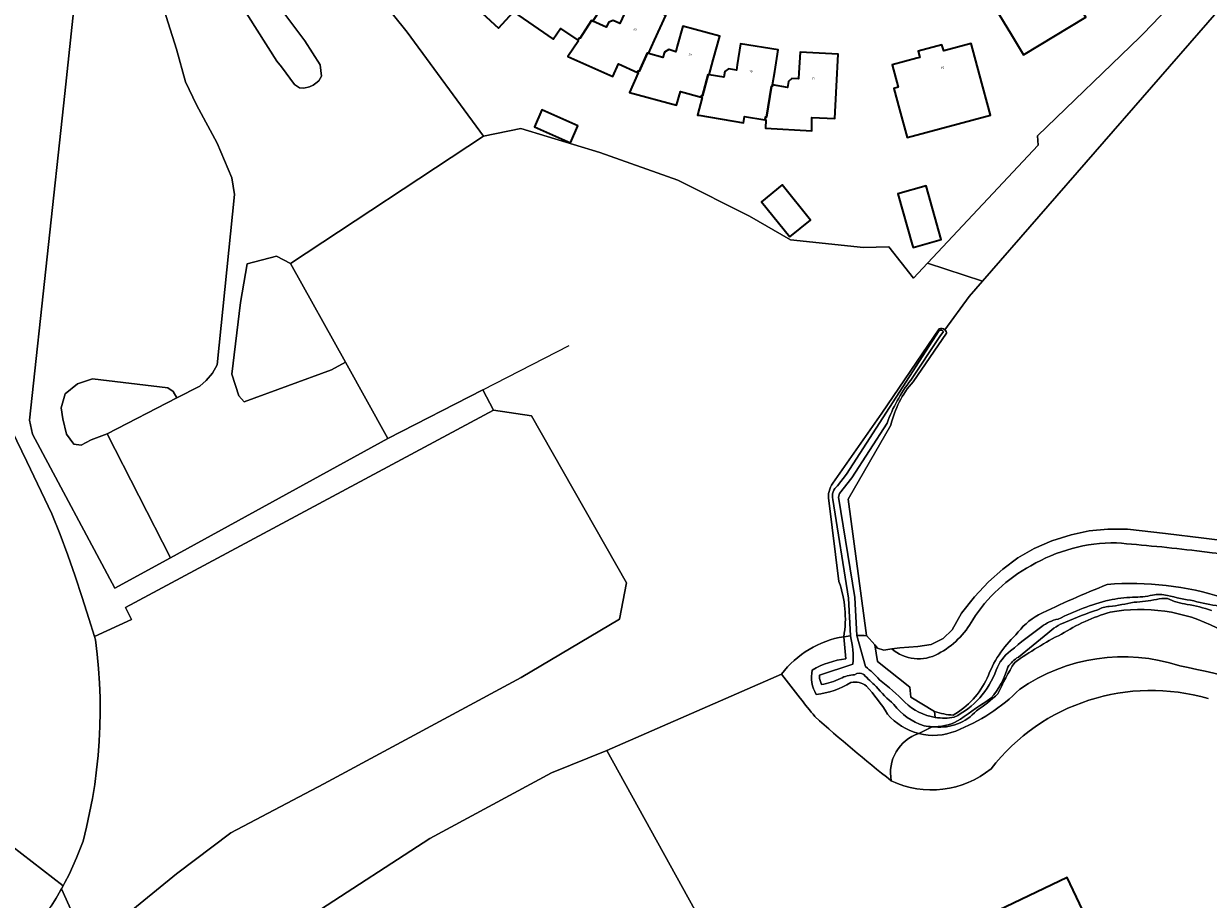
# Model space of a CAD drawing. Header units: metres. Extents: x 197700 to 204338, y 317132 to 325229.
# Tile 447 of 656: x 200981 to 201166, y 319190 to 319326. Entities that reach past the tile are written whole.
import ezdxf
from ezdxf.enums import TextEntityAlignment as Align

# ---------------------------------------------------------------- set-up
doc = ezdxf.new("R2010")
doc.units = ezdxf.units.M
for name, color, linetype, lineweight in [('B-WE-GR-BEPLANTING_CULTUUR_BOSPLANTSOEN-GV', 90, 'Continuous', 18), ('B-WE-GR-BEPLANTING_CULTUUR_HEESTERS-GV', 90, 'Continuous', 18), ('B-WE-GR-GRAS-GV', 60, 'Continuous', 13), ('B-WE-GW-TALUD_KRUIN-G', 90, 'Continuous', 18), ('B-WE-IE-TERREINAFSCHEIDING_KUNSTMATIG_HEKWERK-G', 20, 'IE-TERREINAFSCHEIDING-KUNSTMATIG', 18), ('B-WE-OG-BEBOUWING-GV', 7, 'Continuous', 35), ('B-WE-OG-BEBOUWING-T18', 10, 'Continuous', 18), ('B-WE-OG-TERREIN_CULTUURSCHEIDING-GV', 7, 'Continuous', 18), ('B-WE-OG-TERREIN_ERF-GV', 7, 'Continuous', 18), ('B-WE-OG-WATER_GREPPEL-GV', 160, 'Continuous', 18), ('B-WE-OG-WATER_SLOOT-GV', 120, 'Continuous', 18), ('B-WE-VH-ONVERHARD-GV', 252, 'Continuous', 18), ('B-WE-VH-VERHARDING_SIERBESTRATING-GV', 252, 'Continuous', 18)]:
    doc.layers.add(name, color=color, linetype=linetype, lineweight=lineweight)
doc.styles.add('NLCS-ISO-M200-T18', font='NLCS-ISO.ttf', dxfattribs={"height": 0.36})
doc.linetypes.add('IE-TERREINAFSCHEIDING-KUNSTMATIG', pattern='A,4,[82,NLCS.SHX,S=0.75,R=90,X=0,Y=0],4,-2', length=10)

msp = doc.modelspace()

# ---------------------------------------------------------------- linework, layer by layer
at = {"layer": 'B-WE-GR-BEPLANTING_CULTUUR_BOSPLANTSOEN-GV'}
for points in [[(201124.43, 319278.479), (201128.237, 319283.679), (201130.317, 319286.069), (201121.73, 319288.877), (201119.526, 319286.528), (201115.703, 319291.419), (201111.745, 319291.309), (201100.32, 319292.545), (201093.924, 319296.225), (201082.756, 319301.849), (201070.578, 319306.132), (201058.284, 319309.899), (201052.461, 319308.701), (201022.329, 319288.826), (201030.881, 319273.428), (201037.492, 319261.524), (201052.332, 319269.134)], [(201106.964, 319254.562), (201114.585, 319265.464), (201123.538, 319278.658)], [(201052.332, 319269.134), (201053.975, 319265.93), (201059.942, 319265.058), (201074.759, 319238.981), (201073.639, 319233.333), (201058.335, 319224.244), (201027.514, 319207.639), (201013.022, 319199.962), (201004.53, 319193.586), (200990.668, 319182.23), (200986.604, 319191.265), (200986.453, 319190.987), (200985.741, 319189.762), (200984.996, 319188.562)], [(200975.515, 319200.439), (200986.855, 319191.728), (200987.13, 319192.233), (200987.771, 319193.498), (200988.375, 319194.78), (200988.939, 319196.073), (200989.464, 319197.377), (200989.946, 319198.687), (200990.495, 319200.883), (200990.981, 319203.092), (200991.405, 319205.315), (200991.765, 319207.549), (200992.063, 319209.792), (200992.297, 319212.043), (200992.468, 319214.299), (200992.574, 319216.56), (200992.617, 319218.822), (200992.596, 319221.085), (200992.511, 319223.346), (200992.362, 319225.604), (200992.149, 319227.857), (200991.873, 319230.103), (200991.72, 319230.614), (200990.877, 319233.426), (200989.827, 319236.732), (200988.724, 319240.02), (200987.568, 319243.291), (200986.358, 319246.542), (200985.097, 319249.773), (200981.166, 319257.929), (200977.214, 319266.074)], [(201107.894, 319239.193), (201106.331, 319251.852)], [(201008.15, 319175.797), (201044.049, 319199.106), (201063.049, 319209.356), (201071.666, 319212.844), (201098.953, 319224.752)]]:
    msp.add_lwpolyline(points, dxfattribs=at)
for points in [[(201123.538, 319278.658, -0.280025), (201124.43, 319278.479)], [(201106.331, 319251.852, -0.2123155), (201106.964, 319254.562)], [(201108.657, 319230.588, 0.1304588), (201107.894, 319239.193)], [(201098.953, 319224.752, -0.1926155), (201108.657, 319230.588)]]:
    msp.add_lwpolyline(points, format="xyb", dxfattribs=at)
msp.add_lwpolyline([(200986.604, 319191.265), (200986.855, 319191.728), (200975.515, 319200.439), (200974.941, 319198.514), (200970.734, 319190.464), (200965.867, 319182.586), (200963.937, 319178.145), (200961.522, 319175.034), (200961.208, 319174.629), (200963.528, 319169.314), (200963.788, 319168.718), (200964.327, 319168.989), (200967.617, 319170.641), (200973.14, 319173.906), (200977.543, 319177.619), (200981.723, 319184.06), (200982.581, 319185.135), (200983.414, 319186.245), (200984.22, 319187.388), (200984.996, 319188.562), (200985.741, 319189.762), (200986.453, 319190.987)], close=True, dxfattribs=at)
at = {"layer": 'B-WE-GR-BEPLANTING_CULTUUR_HEESTERS-GV'}
msp.add_lwpolyline([(201004.606, 319267.885), (201004.036, 319268.881), (201003.183, 319269.45), (200991.422, 319270.847), (200989.092, 319270.036), (200987.17, 319268.469), (200986.529, 319266.332), (200986.792, 319264.584), (200987.387, 319262.191), (200988.526, 319260.625), (200989.664, 319260.483), (200991.229, 319261.337), (200993.727, 319262.251)], close=True, dxfattribs=at)
at = {"layer": 'B-WE-GR-GRAS-GV'}
for points in [[(201276.287, 319340.605), (201229.705, 319400.757), (201217.534, 319387.793), (201195.706, 319362.128), (201174.275, 319336.596), (201130.317, 319286.069), (201128.237, 319283.679), (201124.43, 319278.479)], [(200977.214, 319266.074), (200981.166, 319257.929), (200985.097, 319249.773), (200986.358, 319246.542), (200987.568, 319243.291), (200988.724, 319240.02), (200989.827, 319236.732), (200990.877, 319233.426), (200991.72, 319230.614), (200997.514, 319233.28), (200996.589, 319235.124), (201053.975, 319265.93), (201052.332, 319269.134), (201037.492, 319261.524), (201003.57, 319242.912), (200994.892, 319238.151), (200982.058, 319262.177), (200981.616, 319264.373), (200987.119, 319315.353), (200990.49, 319347.271), (200990.251, 319347.233), (200990.172, 319347.407), (200982.273, 319343.031), (200978.724, 319341.065)], [(201124.702, 319277.962), (201119.463, 319270.387)], [(201116.01, 319263.617), (201109.319, 319252.052), (201112.192, 319230.755), (201113.484, 319229.329), (201113.94, 319228.826), (201114.927, 319228.497), (201116.154, 319228.687), (201117.381, 319228.877), (201120.24, 319229.08), (201122.314, 319229.378), (201124.187, 319230.316), (201125.567, 319231.67), (201127.017, 319234.26), (201129.04, 319236.794), (201131.258, 319239.161), (201133.476, 319241.113), (201135.834, 319242.893), (201138.393, 319244.37), (201141.1, 319245.556), (201144.155, 319246.497), (201146.974, 319247.134), (201149.855, 319247.366), (201152.908, 319247.395), (201158.869, 319246.681), (201164.831, 319245.967), (201171.157, 319245.209)]]:
    msp.add_lwpolyline(points, dxfattribs=at)
for points in [[(201124.43, 319278.479, -0.1722103), (201124.702, 319277.962)], [(201119.463, 319270.387, 0.1227519), (201116.01, 319263.617)]]:
    msp.add_lwpolyline(points, format="xyb", dxfattribs=at)
msp.add_lwpolyline([(201053.975, 319265.93), (200996.589, 319235.124), (200997.514, 319233.28), (200991.72, 319230.614), (200991.873, 319230.103), (200992.149, 319227.857), (200992.362, 319225.604), (200992.511, 319223.346), (200992.596, 319221.085), (200992.617, 319218.822), (200992.574, 319216.56), (200992.468, 319214.299), (200992.297, 319212.043), (200992.063, 319209.792), (200991.765, 319207.549), (200991.405, 319205.315), (200990.981, 319203.092), (200990.495, 319200.883), (200989.946, 319198.687), (200989.464, 319197.377), (200988.939, 319196.073), (200988.375, 319194.78), (200987.771, 319193.498), (200987.13, 319192.233), (200986.855, 319191.728), (200986.604, 319191.265), (200990.668, 319182.23), (201004.53, 319193.586), (201013.022, 319199.962), (201027.514, 319207.639), (201058.335, 319224.244), (201073.639, 319233.333), (201074.759, 319238.981), (201059.942, 319265.058)], close=True, dxfattribs=at)
at = {"layer": 'B-WE-GW-TALUD_KRUIN-G'}
for points in [[(201151.2, 319245.228, 0.1367227), (201137.855, 319241.665)], [(201163.76, 319243.981, 0.0101224), (201151.2, 319245.228)], [(201182.856, 319241.607, 0.0047311), (201163.76, 319243.981)], [(201137.855, 319241.665, 0.126249), (201128.786, 319233.235)], [(201128.786, 319233.235, -0.1472163), (201123.393, 319227.929)], [(201108.657, 319230.588, 0.1926155), (201098.953, 319224.752)], [(201112.193, 319230.746, 0.0239841), (201110.689, 319230.78)], [(201123.393, 319227.929, -0.3126923), (201116.154, 319228.687)], [(201098.953, 319224.752, 0.0057649), (201101.857, 319220.981)], [(201101.857, 319220.981, 0.0043506), (201104.149, 319218.127)], [(201131.641, 319209.966, -0.3084504), (201165.542, 319220.923)], [(201104.149, 319218.127, 0.0170131), (201116.072, 319208.11)], [(201116.072, 319208.11, 0.2906053), (201131.641, 319209.966)]]:
    msp.add_lwpolyline(points, format="xyb", dxfattribs=at)
for points in [[(201109.69, 319230.72), (201108.657, 319230.588)], [(201116.154, 319228.687), (201114.927, 319228.497), (201113.94, 319228.826), (201113.484, 319229.329)]]:
    msp.add_lwpolyline(points, dxfattribs=at)
at = {"layer": 'B-WE-IE-TERREINAFSCHEIDING_KUNSTMATIG_HEKWERK-G'}
for points in [[(201052.461, 319308.701), (201040.511, 319324.934), (201012.869, 319359.396)], [(200990.49, 319347.271), (200987.119, 319315.353), (200981.616, 319264.373), (200982.058, 319262.177), (200994.892, 319238.151), (201003.57, 319242.912)], [(201052.461, 319308.701), (201058.284, 319309.899), (201070.578, 319306.132), (201082.756, 319301.849), (201093.924, 319296.225), (201100.32, 319292.545), (201111.745, 319291.309), (201115.703, 319291.419)], [(201022.329, 319288.826), (201052.461, 319308.701)], [(201030.881, 319273.428), (201022.329, 319288.826)], [(200991.72, 319230.614), (200990.877, 319233.426), (200989.827, 319236.732), (200988.724, 319240.02), (200987.568, 319243.291), (200986.358, 319246.542), (200985.097, 319249.773), (200981.166, 319257.929), (200977.214, 319266.074), (200973.242, 319274.207), (200969.25, 319282.329), (200968.21, 319283.807), (200967.115, 319285.245)], [(201052.332, 319269.134), (201065.805, 319276.044)], [(201037.492, 319261.524), (201030.881, 319273.428)], [(201037.492, 319261.524), (201052.332, 319269.134)], [(200991.72, 319230.614), (200997.514, 319233.28), (200996.589, 319235.124), (201053.975, 319265.93)], [(201058.335, 319224.244), (201073.639, 319233.333), (201074.759, 319238.981), (201059.942, 319265.058), (201053.975, 319265.93)], [(201003.57, 319242.912), (201037.492, 319261.524)], [(201116.154, 319228.687), (201117.381, 319228.877), (201120.24, 319229.08), (201122.314, 319229.378), (201124.187, 319230.316), (201125.567, 319231.67), (201127.017, 319234.26), (201129.04, 319236.794), (201131.258, 319239.161), (201133.476, 319241.113), (201135.834, 319242.893), (201138.393, 319244.37), (201141.1, 319245.556), (201144.155, 319246.497), (201146.974, 319247.134)], [(201146.974, 319247.134), (201149.855, 319247.366), (201152.908, 319247.395), (201158.869, 319246.681), (201164.831, 319245.967), (201171.157, 319245.209)], [(200986.855, 319191.728), (200987.13, 319192.233), (200987.771, 319193.498), (200988.375, 319194.78), (200988.939, 319196.073), (200989.464, 319197.377), (200989.946, 319198.687), (200990.495, 319200.883), (200990.981, 319203.092), (200991.405, 319205.315), (200991.765, 319207.549), (200992.063, 319209.792), (200992.297, 319212.043), (200992.468, 319214.299), (200992.574, 319216.56), (200992.617, 319218.822), (200992.596, 319221.085), (200992.511, 319223.346), (200992.362, 319225.604), (200992.149, 319227.857), (200991.873, 319230.103), (200991.72, 319230.614)], [(201112.192, 319230.755), (201113.484, 319229.329)], [(201113.484, 319229.329), (201113.94, 319228.826), (201114.927, 319228.497), (201116.154, 319228.687)], [(201058.335, 319224.244), (201027.514, 319207.639), (201013.022, 319199.962), (201004.53, 319193.586), (200990.668, 319182.23), (200986.604, 319191.265)], [(201060.772, 319085.944), (201058.421, 319086.479), (201008.15, 319175.797), (201044.049, 319199.106), (201063.049, 319209.356), (201071.666, 319212.844)], [(201071.666, 319212.844), (201100.256, 319161.15), (201107.12, 319148.276)], [(200981.723, 319184.06), (200982.581, 319185.135), (200983.414, 319186.245), (200984.22, 319187.388), (200984.996, 319188.562), (200985.741, 319189.762), (200986.453, 319190.987), (200986.604, 319191.265)], [(200986.604, 319191.265), (200986.855, 319191.728)]]:
    msp.add_lwpolyline(points, dxfattribs=at)
at = {"layer": 'B-WE-OG-BEBOUWING-GV'}
for points in [[(201050.655, 319336.381), (201049.493, 319334.685), (201052.439, 319331.967), (201050.319, 319329.668), (201054.79, 319325.543), (201057.143, 319328.094), (201058.692, 319330.024), (201058.814, 319329.92), (201061.443, 319332.97), (201061.572, 319332.877), (201062.932, 319334.481), (201065.202, 319337.159), (201060.623, 319341.041), (201058.4, 319338.417), (201057.952, 319337.889), (201057.056, 319338.632), (201056.344, 319338.572), (201055.702, 319337.919), (201053.951, 319339.407), (201053.933, 319339.388), (201053.803, 319339.498), (201050.755, 319336.286)], [(201067.145, 319323.683), (201067.4, 319324.066), (201067.533, 319323.978), (201069.312, 319326.754), (201069.498, 319326.661), (201070.787, 319328.626), (201072.981, 319331.97), (201067.969, 319335.259), (201066.222, 319332.596), (201065.712, 319331.819), (201064.733, 319332.451), (201064.032, 319332.305), (201063.465, 319331.59), (201061.572, 319332.877), (201061.443, 319332.97), (201058.814, 319329.92), (201058.692, 319330.024), (201057.143, 319328.094), (201063.329, 319323.855), (201064.468, 319325.517)], [(201144.512, 319330.392), (201141.922, 319334.668), (201132.223, 319328.794), (201134.813, 319324.518), (201136.712, 319321.383), (201146.411, 319327.258)], [(201069.498, 319326.661), (201069.312, 319326.754), (201067.533, 319323.978), (201067.4, 319324.066), (201067.145, 319323.683), (201067.275, 319323.594), (201065.575, 319321.114), (201072.627, 319318.005), (201073.495, 319319.975), (201076.483, 319318.657), (201076.583, 319318.875), (201076.728, 319318.808), (201078.005, 319321.685), (201078.166, 319321.616), (201079.137, 319323.708), (201080.907, 319327.522), (201075.456, 319330.052), (201074.078, 319327.082), (201073.707, 319326.283), (201072.674, 319326.759), (201072.005, 319326.509), (201071.557, 319325.709)], [(201078.166, 319321.616), (201078.005, 319321.685), (201076.728, 319318.808), (201076.583, 319318.875), (201076.483, 319318.657), (201076.595, 319318.608), (201075.241, 319315.536), (201082.578, 319313.516), (201083.172, 319315.673), (201086.391, 319314.786), (201086.462, 319315.04), (201086.616, 319314.997), (201087.476, 319318.325), (201087.666, 319318.278), (201088.3, 319320.59), (201089.314, 319324.291), (201083.537, 319325.875), (201082.676, 319322.737), (201082.44, 319321.876), (201081.333, 319322.219), (201080.707, 319321.832), (201080.398, 319320.976)], [(201096.367, 319311.262), (201096.432, 319311.702), (201096.59, 319311.676), (201097.369, 319316.528), (201097.529, 319316.518), (201097.539, 319316.692), (201097.877, 319318.782), (201098.431, 319322.201), (201092.518, 319323.107), (201092.017, 319319.834), (201091.892, 319319.022), (201090.688, 319319.218), (201090.121, 319318.792), (201089.924, 319317.899), (201087.666, 319318.278), (201087.476, 319318.325), (201086.616, 319314.997), (201086.462, 319315.04), (201086.391, 319314.786), (201086.566, 319314.738), (201085.813, 319312.003), (201086.058, 319311.962), (201092.998, 319310.808), (201093.163, 319311.795), (201096.361, 319311.263)], [(201129.846, 319318.307), (201128.562, 319323.139), (201124.267, 319321.998), (201123.982, 319322.95), (201120.262, 319321.965), (201120.518, 319320.998), (201120.046, 319320.872), (201116.196, 319319.826), (201117.146, 319316.34), (201116.465, 319316.156), (201117.354, 319312.86), (201118.53, 319308.499), (201131.529, 319311.974)], [(201107.545, 319316.491), (201107.807, 319321.484), (201101.836, 319321.796), (201101.668, 319318.583), (201101.618, 319317.632), (201100.55, 319317.688), (201100.014, 319317.216), (201099.893, 319316.315), (201097.539, 319316.692), (201097.529, 319316.518), (201097.369, 319316.528), (201096.59, 319311.676), (201096.432, 319311.702), (201096.367, 319311.262), (201096.512, 319311.238), (201096.467, 319309.95), (201103.663, 319309.535), (201103.696, 319311.625), (201107.282, 319311.475)], [(201067.182, 319310.301), (201061.558, 319312.8), (201060.392, 319310.177), (201066.016, 319307.677)], [(201100.248, 319292.986), (201103.477, 319295.599), (201099.035, 319301.088), (201095.805, 319298.474)], [(201119.327, 319291.818), (201119.463, 319291.336), (201123.87, 319292.576), (201121.512, 319300.96), (201117.104, 319299.72)], [(201152.134, 319174.803), (201143.533, 319192.994), (201133.946, 319188.46), (201107.26, 319175.838), (201115.835, 319157.606)]]:
    msp.add_lwpolyline(points, close=True, dxfattribs=at)
at = {"layer": 'B-WE-OG-TERREIN_CULTUURSCHEIDING-GV'}
for points in [[(200990.49, 319347.271), (200987.119, 319315.353), (200981.616, 319264.373), (200982.058, 319262.177), (200994.892, 319238.151), (201003.57, 319242.912), (200993.727, 319262.251), (200991.229, 319261.337), (200989.664, 319260.483), (200988.526, 319260.625), (200987.387, 319262.191), (200986.792, 319264.584), (200986.529, 319266.332), (200987.17, 319268.469), (200989.092, 319270.036), (200991.422, 319270.847), (201003.183, 319269.45), (201004.036, 319268.881), (201004.606, 319267.885), (201008.17, 319269.687), (201009.159, 319270.589), (201010.155, 319271.728), (201010.867, 319273.009), (201013.57, 319299.625), (201013.143, 319302.187), (201010.867, 319307.594), (201007.667, 319313.616), (201005.959, 319317.174), (201004.536, 319322.298), (200995.742, 319350.117)], [(201123.538, 319278.658), (201114.585, 319265.464), (201106.964, 319254.562)], [(201107.693, 319254.122), (201109.077, 319255.981), (201123.554, 319278.381)], [(201124.237, 319278.216), (201123.657, 319277.423), (201119.104, 319270.625)], [(201119.463, 319270.387), (201124.702, 319277.962)], [(201115.403, 319263.928), (201109.893, 319255.401), (201107.967, 319252.94), (201107.847, 319252.366), (201110.373, 319236.729), (201110.689, 319230.78)], [(201112.193, 319230.746), (201112.192, 319230.755), (201109.319, 319252.052), (201116.01, 319263.617)], [(201108.657, 319230.588), (201109.69, 319230.72), (201109.377, 319236.623), (201106.931, 319251.998)], [(201106.331, 319251.852), (201107.894, 319239.193)], [(201108.98, 319227.134), (201108.657, 319230.588)], [(201116.154, 319228.687), (201114.927, 319228.497), (201113.94, 319228.826), (201113.484, 319229.329), (201113.934, 319226.731), (201118.954, 319222.739), (201119.133, 319221.169), (201122.832, 319218.914)], [(201122.445, 319216.535), (201120.37, 319215.471)]]:
    msp.add_lwpolyline(points, dxfattribs=at)
for points in [[(201030.881, 319273.428), (201022.329, 319288.826), (201020.113, 319289.98), (201015.558, 319288.801), (201014.498, 319282.753), (201013.144, 319271.54), (201014.243, 319268.162), (201015.068, 319267.219), (201028.731, 319272.247)], [(201122.287, 319119.831), (201110.325, 319142.265), (201109.064, 319144.63), (201107.12, 319148.276), (201100.256, 319161.15), (201071.666, 319212.844), (201063.049, 319209.356), (201044.049, 319199.106), (201008.15, 319175.797), (201058.421, 319086.479), (201060.772, 319085.944), (201061.412, 319085.798), (201075.9, 319090.262), (201095.785, 319102.929)]]:
    msp.add_lwpolyline(points, close=True, dxfattribs=at)
for points in [[(201124.43, 319278.479, 0.280025), (201123.538, 319278.658)], [(201123.554, 319278.381, -0.3186896), (201124.237, 319278.216)], [(201124.702, 319277.962, 0.1722103), (201124.43, 319278.479)], [(201119.104, 319270.625, 0.0762145), (201115.403, 319263.928)], [(201116.01, 319263.617, -0.1227519), (201119.463, 319270.387)], [(201106.964, 319254.562, 0.2123155), (201106.331, 319251.852)], [(201106.931, 319251.998, -0.2965462), (201107.693, 319254.122)], [(201151.2, 319245.228, 0.1367227), (201137.855, 319241.665)], [(201163.76, 319243.981, 0.0101224), (201151.2, 319245.228)], [(201182.856, 319241.607, 0.0047311), (201163.76, 319243.981)], [(201137.855, 319241.665, 0.126249), (201128.786, 319233.235)], [(201107.894, 319239.193, -0.1304588), (201108.657, 319230.588)], [(201139.029, 319234.017, -0.0155056), (201149.741, 319238.741)], [(201149.741, 319238.741, -0.0975682), (201167.989, 319236.647)], [(201135.509, 319230.868, -0.1032696), (201139.029, 319234.017)], [(201150.209, 319234.422, 0.0648107), (201142.614, 319230.996)], [(201166.868, 319231.986, 0.1639397), (201150.209, 319234.422)], [(201128.786, 319233.235, -0.1472163), (201123.393, 319227.929)], [(201108.657, 319230.588, 0.1926155), (201098.953, 319224.752)], [(201110.689, 319230.78, -0.0239841), (201112.193, 319230.746)], [(201131.033, 319224.128, -0.1139449), (201135.509, 319230.868)], [(201142.614, 319230.996, 0.0368425), (201135.328, 319226.564)], [(201123.393, 319227.929, -0.3126923), (201116.154, 319228.687)], [(201103.751, 319225.381, -0.1063063), (201108.98, 319227.134)], [(201135.328, 319226.564, 0.040063), (201132.722, 319221.687)], [(201161.076, 319226.056, 0.23502), (201136.118, 319222.386)], [(201136.118, 319222.386, -0.23502), (201161.076, 319226.056)], [(201182.226, 319221.014, 0.0119609), (201161.076, 319226.056)], [(201161.076, 319226.056, -0.0119609), (201182.226, 319221.014)], [(201098.953, 319224.752, 0.0057649), (201101.857, 319220.981)], [(201104.354, 319221.581, -0.1950984), (201103.751, 319225.381)], [(201109.784, 319223.429, -0.1065112), (201104.354, 319221.581)], [(201112.188, 319222.888, 0.2352793), (201109.784, 319223.429)], [(201115.476, 319218.527, 0.0474946), (201112.188, 319222.888)], [(201125.735, 319218.356, 0.153707), (201131.033, 319224.128)], [(201136.118, 319222.386, -0.1015009), (201126.126, 319215.861)], [(201126.126, 319215.861, 0.1015009), (201136.118, 319222.386)], [(201101.857, 319220.981, 0.0043506), (201104.149, 319218.127)], [(201132.722, 319221.687, -0.0369564), (201129.357, 319219.026)], [(201131.641, 319209.966, -0.3084504), (201165.542, 319220.923)], [(201122.832, 319218.914, 0.0678566), (201125.735, 319218.356)], [(201129.357, 319219.026, -0.24343), (201122.883, 319216.528)], [(201104.149, 319218.127, 0.0170131), (201116.072, 319208.11)], [(201120.37, 319215.471, -0.1578114), (201115.476, 319218.527)], [(201120.37, 319215.471, 0.3792584), (201116.072, 319208.11)], [(201116.072, 319208.11, -0.3792584), (201120.37, 319215.471)], [(201126.126, 319215.861, -0.1576839), (201120.37, 319215.471)], [(201120.37, 319215.471, 0.1576839), (201126.126, 319215.861)], [(201122.883, 319216.528, -0.0158331), (201122.445, 319216.535)], [(201116.072, 319208.11, 0.2906053), (201131.641, 319209.966)]]:
    msp.add_lwpolyline(points, format="xyb", dxfattribs=at)
at = {"layer": 'B-WE-OG-TERREIN_ERF-GV'}
for points in [[(201041.528, 319374.998), (201040.784, 319376.398), (201030.643, 319370.813), (201026.945, 319368.776), (201021.711, 319365.893), (201018.162, 319363.938), (201012.144, 319360.624), (201012.869, 319359.396), (201040.511, 319324.934), (201052.461, 319308.701), (201058.284, 319309.899), (201070.578, 319306.132), (201082.756, 319301.849), (201093.924, 319296.225), (201100.32, 319292.545), (201111.745, 319291.309), (201115.703, 319291.419), (201119.526, 319286.528), (201121.73, 319288.877), (201139.001, 319307.286), (201138.883, 319308.737), (201154.861, 319324.168), (201155.168, 319324.462), (201155.412, 319324.717)], [(201155.412, 319324.717), (201169.597, 319339.502), (201172.014, 319340.421), (201182.902, 319353.493), (201180.383, 319355.15), (201158.139, 319367.779)], [(200995.742, 319350.117), (201004.536, 319322.298), (201005.959, 319317.174), (201007.667, 319313.616), (201010.867, 319307.594), (201013.143, 319302.187), (201013.57, 319299.625), (201010.867, 319273.009), (201010.155, 319271.728), (201009.159, 319270.589), (201008.17, 319269.687), (201004.606, 319267.885), (200993.727, 319262.251), (201003.57, 319242.912), (201037.492, 319261.524), (201030.881, 319273.428), (201028.731, 319272.247), (201015.068, 319267.219), (201014.243, 319268.162), (201013.144, 319271.54), (201014.498, 319282.753), (201015.558, 319288.801), (201020.113, 319289.98), (201022.329, 319288.826), (201052.461, 319308.701), (201040.511, 319324.934), (201012.869, 319359.396)], [(201169.597, 319339.502), (201155.412, 319324.717), (201155.168, 319324.462), (201154.861, 319324.168), (201138.883, 319308.737), (201139.001, 319307.286), (201121.73, 319288.877), (201130.317, 319286.069), (201174.275, 319336.596)], [(201020.485, 319328.993), (201024.558, 319323.602), (201026.971, 319319.814), (201027.161, 319318.085), (201026.743, 319317.325), (201026.268, 319316.983), (201025.869, 319316.679), (201025.3, 319316.394), (201024.388, 319316.204), (201023.742, 319316.261), (201022.953, 319316.756), (201020.915, 319319.516), (201020.192, 319320.414), (201012.699, 319332.261)], [(201080.907, 319327.522), (201079.137, 319323.708), (201078.166, 319321.616), (201080.398, 319320.976), (201080.707, 319321.832), (201081.333, 319322.219), (201082.44, 319321.876), (201082.676, 319322.737), (201083.537, 319325.875), (201089.314, 319324.291), (201088.3, 319320.59), (201087.666, 319318.278), (201089.924, 319317.899), (201090.121, 319318.792), (201090.688, 319319.218), (201091.892, 319319.022), (201092.017, 319319.834), (201092.518, 319323.107), (201098.431, 319322.201), (201097.877, 319318.782), (201097.539, 319316.692), (201099.893, 319316.315), (201100.014, 319317.216), (201100.55, 319317.688), (201101.618, 319317.632), (201101.668, 319318.583), (201101.836, 319321.796), (201107.807, 319321.484), (201107.545, 319316.491), (201107.282, 319311.475), (201103.696, 319311.625), (201103.663, 319309.535), (201096.467, 319309.95), (201096.512, 319311.238), (201096.367, 319311.262), (201096.361, 319311.263), (201093.163, 319311.795), (201092.998, 319310.808), (201086.058, 319311.962), (201085.813, 319312.003), (201086.566, 319314.738), (201086.391, 319314.786), (201083.172, 319315.673), (201082.578, 319313.516), (201075.241, 319315.536), (201076.595, 319318.608), (201076.483, 319318.657), (201073.495, 319319.975), (201072.627, 319318.005), (201065.575, 319321.114), (201067.275, 319323.594), (201067.145, 319323.683), (201064.468, 319325.517), (201063.329, 319323.855), (201057.143, 319328.094), (201054.79, 319325.543), (201050.319, 319329.668)], [(201069.498, 319326.661), (201071.557, 319325.709), (201072.005, 319326.509)], [(201098.953, 319224.752), (201071.666, 319212.844), (201100.256, 319161.15), (201107.12, 319148.276), (201109.064, 319144.63)], [(201109.064, 319144.63), (201110.325, 319142.265), (201115.212, 319144.378), (201115.835, 319157.606), (201107.26, 319175.838), (201133.946, 319188.46), (201143.533, 319192.994), (201152.134, 319174.803), (201197.775, 319191.103), (201193.789, 319193.29)]]:
    msp.add_lwpolyline(points, dxfattribs=at)
for points in [[(201134.813, 319324.518), (201132.223, 319328.794), (201141.922, 319334.668), (201144.512, 319330.392), (201146.411, 319327.258), (201136.712, 319321.383)], [(201117.354, 319312.86), (201116.465, 319316.156), (201117.146, 319316.34), (201116.196, 319319.826), (201120.046, 319320.872), (201120.518, 319320.998), (201120.262, 319321.965), (201123.982, 319322.95), (201124.267, 319321.998), (201128.562, 319323.139), (201129.846, 319318.307), (201131.529, 319311.974), (201118.53, 319308.499)], [(201061.558, 319312.8), (201067.182, 319310.301), (201066.016, 319307.677), (201060.392, 319310.177)], [(201103.477, 319295.599), (201100.248, 319292.986), (201095.805, 319298.474), (201099.035, 319301.088)], [(201119.327, 319291.818), (201117.104, 319299.72), (201121.512, 319300.96), (201123.87, 319292.576), (201119.463, 319291.336)]]:
    msp.add_lwpolyline(points, close=True, dxfattribs=at)
for points in [[(201101.857, 319220.981, -0.0057649), (201098.953, 319224.752)], [(201104.149, 319218.127, -0.0043506), (201101.857, 319220.981)], [(201165.542, 319220.923, 0.3084504), (201131.641, 319209.966)], [(201116.072, 319208.11, -0.0170131), (201104.149, 319218.127)], [(201131.641, 319209.966, -0.2906053), (201116.072, 319208.11)]]:
    msp.add_lwpolyline(points, format="xyb", dxfattribs=at)
at = {"layer": 'B-WE-OG-WATER_GREPPEL-GV'}
for points in [[(201123.554, 319278.381), (201109.077, 319255.981), (201107.693, 319254.122)], [(201119.104, 319270.625), (201123.657, 319277.423), (201124.237, 319278.216)], [(201112.045, 319225.918), (201110.689, 319230.78), (201110.373, 319236.729), (201107.847, 319252.366), (201107.967, 319252.94), (201109.893, 319255.401), (201115.403, 319263.928)], [(201106.931, 319251.998), (201109.377, 319236.623), (201109.69, 319230.72)], [(201110.087, 319226.296), (201104.893, 319224.597), (201104.893, 319224.074), (201105.186, 319223.143)]]:
    msp.add_lwpolyline(points, dxfattribs=at)
for points in [[(201124.237, 319278.216, 0.3186896), (201123.554, 319278.381)], [(201115.403, 319263.928, -0.0762145), (201119.104, 319270.625)], [(201107.693, 319254.122, 0.2965462), (201106.931, 319251.998)], [(201159.155, 319237.032, 0.1191544), (201156.855, 319237.074)], [(201150.068, 319236.308, 0.0535236), (201142.091, 319233.323)], [(201148.28, 319234.775, -0.1276819), (201150.078, 319235.292)], [(201153.738, 319236.752, 0.0314766), (201150.068, 319236.308)], [(201150.078, 319235.292, 0.0224871), (201153.957, 319235.976)], [(201156.855, 319237.074, -0.0488074), (201153.738, 319236.752)], [(201153.957, 319235.976, 0.0340335), (201157.465, 319236.413)], [(201157.465, 319236.413, -0.0738565), (201159.155, 319236.53)], [(201163.271, 319236.192, -0.0220388), (201159.155, 319237.032)], [(201159.155, 319236.53, 0.0602312), (201162.242, 319235.623)], [(201162.242, 319235.623, -0.0420384), (201166.047, 319234.691)], [(201167.287, 319235.385, -0.0434235), (201163.271, 319236.192)], [(201143.253, 319232.854, -0.0288171), (201148.28, 319234.775)], [(201139.548, 319232.161, 0.02421), (201134.686, 319228.362)], [(201142.091, 319233.323, 0.1252453), (201139.548, 319232.161)], [(201140.485, 319231.136, -0.1064607), (201143.253, 319232.854)], [(201109.69, 319230.72, -0.0846513), (201110.087, 319226.296)], [(201135.915, 319227.422, 0.0147938), (201140.485, 319231.136)], [(201134.686, 319228.362, 0.1439987), (201132.447, 319225.378)], [(201134.274, 319225.857, -0.1104748), (201135.915, 319227.422)], [(201108.129, 319224.07, -0.1047395), (201110.338, 319224.656)], [(201110.338, 319224.656, -0.2924846), (201111.778, 319224.697)], [(201111.778, 319224.697, 0.0331493), (201113.726, 319222.839)], [(201114.253, 319223.885, 0.0393397), (201112.045, 319225.918)], [(201132.447, 319225.378, -0.1924855), (201125.869, 319218.012)], [(201131.621, 319220.99, 0.1064719), (201134.274, 319225.857)], [(201105.186, 319223.143, 0.0770833), (201108.129, 319224.07)], [(201113.726, 319222.839, 0.049144), (201116.468, 319220.028)], [(201118.192, 319220.375, 0.0251521), (201114.253, 319223.885)], [(201126.876, 319217.714, -0.0070304), (201131.621, 319220.99)], [(201116.468, 319220.028, 0.158409), (201121.177, 319216.697)], [(201122.945, 319217.994, -0.1536972), (201118.192, 319220.375)], [(201122.883, 319216.528, 0.1384501), (201126.876, 319217.714)], [(201125.869, 319218.012, -0.083436), (201122.945, 319217.994)], [(201121.177, 319216.697, 0.0422996), (201122.445, 319216.535)], [(201122.445, 319216.535, 0.0158331), (201122.883, 319216.528)]]:
    msp.add_lwpolyline(points, format="xyb", dxfattribs=at)
at = {"layer": 'B-WE-OG-WATER_SLOOT-GV'}
for points in [[(201149.741, 319238.741, 0.0155056), (201139.029, 319234.017)], [(201167.989, 319236.647, 0.0975682), (201149.741, 319238.741)], [(201156.855, 319237.074, -0.1191544), (201159.155, 319237.032)], [(201142.091, 319233.323, -0.0535236), (201150.068, 319236.308)], [(201150.078, 319235.292, 0.1276819), (201148.28, 319234.775)], [(201150.068, 319236.308, -0.0314766), (201153.738, 319236.752)], [(201153.957, 319235.976, -0.0224871), (201150.078, 319235.292)], [(201153.738, 319236.752, 0.0488074), (201156.855, 319237.074)], [(201157.465, 319236.413, -0.0340335), (201153.957, 319235.976)], [(201159.155, 319236.53, 0.0738565), (201157.465, 319236.413)], [(201159.155, 319237.032, 0.0220388), (201163.271, 319236.192)], [(201162.242, 319235.623, -0.0602312), (201159.155, 319236.53)], [(201166.047, 319234.691, 0.0420384), (201162.242, 319235.623)], [(201163.271, 319236.192, 0.0434235), (201167.287, 319235.385)], [(201139.029, 319234.017, 0.1032696), (201135.509, 319230.868)], [(201142.614, 319230.996, -0.0648107), (201150.209, 319234.422)], [(201148.28, 319234.775, 0.0288171), (201143.253, 319232.854)], [(201150.209, 319234.422, -0.1639397), (201166.868, 319231.986)], [(201134.686, 319228.362, -0.02421), (201139.548, 319232.161)], [(201139.548, 319232.161, -0.1252453), (201142.091, 319233.323)], [(201143.253, 319232.854, 0.1064607), (201140.485, 319231.136)], [(201135.509, 319230.868, 0.1139449), (201131.033, 319224.128)], [(201135.328, 319226.564, -0.0368425), (201142.614, 319230.996)], [(201140.485, 319231.136, -0.0147938), (201135.915, 319227.422)], [(201132.447, 319225.378, -0.1439987), (201134.686, 319228.362)], [(201132.722, 319221.687, -0.040063), (201135.328, 319226.564)], [(201135.915, 319227.422, 0.1104748), (201134.274, 319225.857)], [(201125.869, 319218.012, 0.1924855), (201132.447, 319225.378)], [(201134.274, 319225.857, -0.1064719), (201131.621, 319220.99)], [(201131.033, 319224.128, -0.153707), (201125.735, 319218.356)], [(201131.621, 319220.99, 0.0070304), (201126.876, 319217.714)], [(201129.357, 319219.026, 0.0369564), (201132.722, 319221.687)], [(201125.735, 319218.356, -0.0678566), (201122.832, 319218.914)], [(201122.883, 319216.528, 0.24343), (201129.357, 319219.026)], [(201126.876, 319217.714, -0.1384501), (201122.883, 319216.528)], [(201122.945, 319217.994, 0.083436), (201125.869, 319218.012)]]:
    msp.add_lwpolyline(points, format="xyb", dxfattribs=at)
msp.add_lwpolyline([(201122.832, 319218.914), (201122.945, 319217.994)], dxfattribs=at)
at = {"layer": 'B-WE-VH-ONVERHARD-GV'}
msp.add_lwpolyline([(201020.192, 319320.414), (201020.915, 319319.516), (201022.953, 319316.756), (201023.742, 319316.261), (201024.388, 319316.204), (201025.3, 319316.394), (201025.869, 319316.679), (201026.268, 319316.983), (201026.743, 319317.325), (201027.161, 319318.085), (201026.971, 319319.814), (201024.558, 319323.602), (201020.485, 319328.993), (201014.758, 319336.769), (201008.836, 319345.073), (201004.637, 319352.469), (201003.476, 319354.307), (200999.903, 319352.371), (201002.26, 319348.602), (201005.922, 319342.277), (201012.699, 319332.261)], close=True, dxfattribs=at)
msp.add_lwpolyline([(201171.157, 319245.209), (201164.831, 319245.967), (201158.869, 319246.681), (201152.908, 319247.395), (201149.855, 319247.366), (201146.974, 319247.134), (201144.155, 319246.497), (201141.1, 319245.556), (201138.393, 319244.37), (201135.834, 319242.893), (201133.476, 319241.113), (201131.258, 319239.161), (201129.04, 319236.794), (201127.017, 319234.26), (201125.567, 319231.67), (201124.187, 319230.316), (201122.314, 319229.378), (201120.24, 319229.08), (201117.381, 319228.877), (201116.154, 319228.687)], dxfattribs=at)
for points in [[(201137.855, 319241.665, -0.1367227), (201151.2, 319245.228)], [(201151.2, 319245.228, -0.0101224), (201163.76, 319243.981)], [(201163.76, 319243.981, -0.0047311), (201182.856, 319241.607)], [(201128.786, 319233.235, -0.126249), (201137.855, 319241.665)], [(201123.393, 319227.929, 0.1472163), (201128.786, 319233.235)], [(201116.154, 319228.687, 0.3126923), (201123.393, 319227.929)]]:
    msp.add_lwpolyline(points, format="xyb", dxfattribs=at)
at = {"layer": 'B-WE-VH-VERHARDING_SIERBESTRATING-GV'}
for points in [[(201109.69, 319230.72), (201108.657, 319230.588)], [(201108.657, 319230.588), (201108.98, 319227.134)], [(201110.689, 319230.78), (201112.045, 319225.918)], [(201112.192, 319230.755), (201112.193, 319230.746)], [(201122.945, 319217.994), (201122.832, 319218.914), (201119.133, 319221.169), (201118.954, 319222.739), (201113.934, 319226.731), (201113.484, 319229.329), (201112.192, 319230.755)], [(201105.186, 319223.143), (201104.893, 319224.074), (201104.893, 319224.597), (201110.087, 319226.296)], [(201120.37, 319215.471), (201122.445, 319216.535)]]:
    msp.add_lwpolyline(points, dxfattribs=at)
for points in [[(201110.087, 319226.296, 0.0846513), (201109.69, 319230.72)], [(201112.193, 319230.746, 0.0239841), (201110.689, 319230.78)], [(201108.98, 319227.134, 0.1063063), (201103.751, 319225.381)], [(201103.751, 319225.381, 0.1950984), (201104.354, 319221.581)], [(201110.338, 319224.656, 0.1047395), (201108.129, 319224.07)], [(201111.778, 319224.697, 0.2924846), (201110.338, 319224.656)], [(201113.726, 319222.839, -0.0331493), (201111.778, 319224.697)], [(201112.045, 319225.918, -0.0393397), (201114.253, 319223.885)], [(201104.354, 319221.581, 0.1065112), (201109.784, 319223.429)], [(201108.129, 319224.07, -0.0770833), (201105.186, 319223.143)], [(201109.784, 319223.429, -0.2352793), (201112.188, 319222.888)], [(201112.188, 319222.888, -0.0474946), (201115.476, 319218.527)], [(201116.468, 319220.028, -0.049144), (201113.726, 319222.839)], [(201114.253, 319223.885, -0.0251521), (201118.192, 319220.375)], [(201121.177, 319216.697, -0.158409), (201116.468, 319220.028)], [(201118.192, 319220.375, 0.1536972), (201122.945, 319217.994)], [(201115.476, 319218.527, 0.1578114), (201120.37, 319215.471)], [(201122.445, 319216.535, -0.0422996), (201121.177, 319216.697)]]:
    msp.add_lwpolyline(points, format="xyb", dxfattribs=at)

# ---------------------------------------------------------------- texts
at = {"layer": 'B-WE-OG-BEBOUWING-T18', "style": 'NLCS-ISO-M200-T18'}
for s, rotation, p in [('23', 335.1, (201076.115, 319325.336)), ('21', 344.7, (201084.69, 319321.411)), ('19', 351.3, (201094.173, 319318.807)), ('17', 357.1, (201103.911, 319317.682))]:
    msp.add_text(s, height=0.36, rotation=rotation, dxfattribs=at).set_placement(p, align=Align.MIDDLE)
msp.add_text('15', height=0.36, dxfattribs=at).set_placement((201124.085, 319319.351), align=Align.MIDDLE)

doc.saveas('drawing.dxf')
